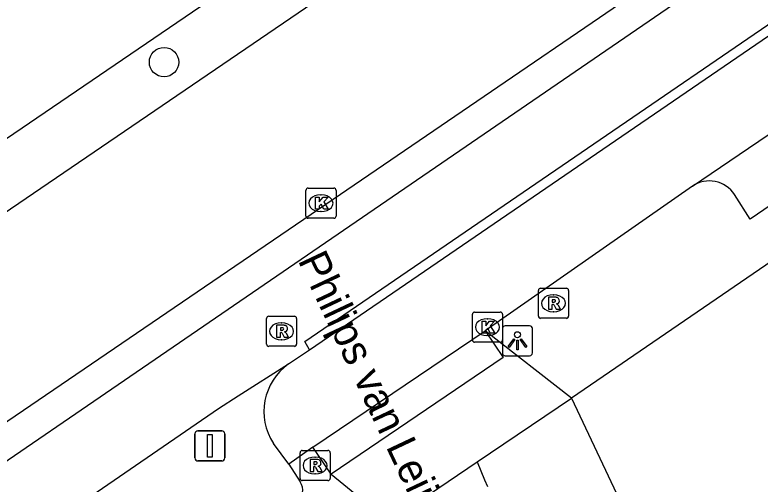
# Model space of a CAD drawing. Extents: x 158087 to 159494, y 382905 to 383981.
# Drawn here: x 158436.85 to 158461.58, y 383517.78 to 383533.37 of the extents above; entities that cross this region are included whole.
import ezdxf

# ---------------------------------------------------------------- set-up
doc = ezdxf.new("R2010")
doc.units = 0
for name, color, linetype in [('IMGEO_Boom', 7, 'Continuous'), ('IMGEO_Fietspad_gesloten', 7, 'Continuous'), ('IMGEO_Kolk', 7, 'Continuous'), ('IMGEO_Lichtpunt', 7, 'Continuous'), ('IMGEO_Openbare_ruimte_label', 7, 'Continuous'), ('IMGEO_OVBaan_gesloten', 7, 'Continuous'), ('IMGEO_Rijbaan_lokaal_open', 7, 'Continuous'), ('IMGEO_Rijbaan_regionaal_gesloten', 7, 'Continuous'), ('IMGEO_Rioolput', 7, 'Continuous'), ('IMGEO_Verkeersbordpaal', 7, 'Continuous'), ('IMGEO_Voetpad_open', 7, 'Continuous')]:
    doc.layers.add(name, color=color, linetype=linetype)

msp = doc.modelspace()

# ---------------------------------------------------------------- linework, layer by layer
at = {"layer": 'IMGEO_Boom'}
msp.add_circle((158441.799, 383531.797), 0.489, dxfattribs=at)
at = {"layer": 'IMGEO_Fietspad_gesloten'}
for points in [[(158446.621, 383522.245), (158446.476, 383522.514), (158500, 383559.162), (158541.26, 383587.412), (158544.075, 383589.339), (158618.844, 383640.502), (158640.443, 383655.157), (158646.899, 383659.567), (158648.236, 383660.378)], [(158427.133, 383512.095), (158434.999, 383517.487), (158500, 383562.025), (158542.712, 383591.29), (158544.359, 383592.419), (158616.779, 383641.989), (158643.219, 383659.898)], [(158406.477, 383492.138), (158407.038, 383492.595), (158415.949, 383500), (158420.474, 383503.76), (158424.552, 383506.994), (158427.887, 383509.53), (158436.47, 383515.388), (158443.607, 383520.298), (158444.263, 383520.715), (158445.933, 383521.775)]]:
    msp.add_lwpolyline(points, dxfattribs=at)
at = {"layer": 'IMGEO_Kolk'}
for p, q in [((158446.505, 383526.686), (158446.505, 383527.538)), ((158446.58, 383527.612), (158447.432, 383527.612)), ((158447.506, 383527.538), (158447.506, 383526.686)), ((158446.993, 383527.392), (158447.018, 383527.392)), ((158447.016, 383526.832), (158446.991, 383526.832)), ((158447.432, 383526.612), (158446.58, 383526.612)), ((158452.031, 383522.569), (158452.031, 383523.421)), ((158452.106, 383523.495), (158452.958, 383523.495)), ((158452.519, 383523.275), (158452.544, 383523.275)), ((158453.032, 383523.421), (158453.032, 383522.569)), ((158452.542, 383522.715), (158452.517, 383522.715)), ((158452.958, 383522.495), (158452.106, 383522.495))]:
    msp.add_line(p, q, dxfattribs=at)
for points in [[(158446.505, 383526.686), (158446.505, 383527.538)], [(158446.58, 383527.612), (158447.432, 383527.612)], [(158447.506, 383527.538), (158447.506, 383526.686)], [(158446.826, 383527.312), (158446.949, 383527.312), (158446.949, 383527.161), (158447.079, 383527.312), (158447.243, 383527.312), (158447.097, 383527.161), (158447.25, 383526.912), (158447.098, 383526.912), (158447.013, 383527.076), (158446.949, 383527.009), (158446.949, 383526.912), (158446.826, 383526.912), (158446.826, 383527.312)], [(158447.432, 383526.612), (158446.58, 383526.612)], [(158452.031, 383522.569), (158452.031, 383523.421)], [(158452.106, 383523.495), (158452.958, 383523.495)], [(158453.032, 383523.421), (158453.032, 383522.569)], [(158452.352, 383523.195), (158452.475, 383523.195), (158452.475, 383523.044), (158452.605, 383523.195), (158452.769, 383523.195), (158452.623, 383523.044), (158452.776, 383522.795), (158452.624, 383522.795), (158452.539, 383522.959), (158452.475, 383522.892), (158452.475, 383522.795), (158452.352, 383522.795), (158452.352, 383523.195)], [(158452.958, 383522.495), (158452.106, 383522.495)]]:
    msp.add_lwpolyline(points, dxfattribs=at)
for centre, start, end in [((158446.582, 383527.536), 91.552, 178.448), ((158446.582, 383527.536), 91.552, 178.448), ((158447.43, 383527.536), 1.552, 88.448), ((158447.43, 383527.536), 1.552, 88.448), ((158446.582, 383526.688), 181.552, 268.448), ((158446.582, 383526.688), 181.552, 268.448), ((158447.43, 383526.688), 271.552, 358.448), ((158447.43, 383526.688), 271.552, 358.448), ((158452.108, 383523.419), 91.552, 178.448), ((158452.108, 383523.419), 91.552, 178.448), ((158452.956, 383523.419), 1.552, 88.448), ((158452.956, 383523.419), 1.552, 88.448), ((158452.108, 383522.571), 181.552, 268.448), ((158452.108, 383522.571), 181.552, 268.448), ((158452.956, 383522.571), 271.552, 358.448), ((158452.956, 383522.571), 271.552, 358.448)]:
    msp.add_arc(centre, 0.0765, start, end, dxfattribs=at)
for centre, major_axis, ratio, start_param, end_param in [((158446.992, 383527.112), (-0.387, 0.002), 0.722429, 4.712389, 7.853982), ((158447.017, 383527.112), (-0.39, 0.002), 0.717154, 1.570796, 4.712389), ((158452.518, 383522.995), (-0.387, 0.002), 0.722429, 4.712389, 7.853982), ((158452.543, 383522.995), (-0.39, 0.002), 0.717154, 1.570796, 4.712389)]:
    msp.add_ellipse(centre, major_axis=major_axis, ratio=ratio, start_param=start_param, end_param=end_param, dxfattribs=at)
at = {"layer": 'IMGEO_Lichtpunt'}
for p, q in [((158453.931, 383523.041), (158453.123, 383523.041)), ((158453.931, 383523.041), (158453.123, 383523.041)), ((158453.029, 383522.946), (158453.029, 383522.139)), ((158453.029, 383522.946), (158453.029, 383522.139)), ((158454.025, 383522.139), (158454.025, 383522.946)), ((158454.025, 383522.139), (158454.025, 383522.946)), ((158453.123, 383522.045), (158453.931, 383522.045)), ((158453.123, 383522.045), (158453.931, 383522.045))]:
    msp.add_line(p, q, dxfattribs=at)
for points in [[(158453.403, 383522.61), (158453.442, 383522.582), (158453.254, 383522.32), (158453.216, 383522.347), (158453.403, 383522.61)], [(158453.505, 383522.562), (158453.552, 383522.562), (158453.552, 383522.24), (158453.505, 383522.24), (158453.505, 383522.562)], [(158453.615, 383522.582), (158453.653, 383522.609), (158453.84, 383522.347), (158453.801, 383522.319), (158453.615, 383522.582)]]:
    msp.add_lwpolyline(points, dxfattribs=at)
msp.add_circle((158453.528, 383522.744), 0.0994, dxfattribs=at)
for centre, start, end in [((158453.123, 383522.946), 90, 180), ((158453.123, 383522.946), 90, 180), ((158453.931, 383522.946), 0, 90), ((158453.931, 383522.946), 0, 90), ((158453.123, 383522.139), 180, 270), ((158453.123, 383522.139), 180, 270), ((158453.931, 383522.139), 270, 0), ((158453.931, 383522.139), 270, 360)]:
    msp.add_arc(centre, 0.0946, start, end, dxfattribs=at)
at = {"layer": 'IMGEO_OVBaan_gesloten'}
msp.add_lwpolyline([(158399.643, 383503.685), (158412.679, 383512.917), (158425.464, 383521.701), (158500, 383572.487), (158537.837, 383598.268), (158548.056, 383605.231), (158661.52, 383682.534), (158661.637, 383682.37), (158665.959, 383685.315), (158680.425, 383695.134), (158681.455, 383695.856)], dxfattribs=at)
at = {"layer": 'IMGEO_Rijbaan_lokaal_open'}
for points in [[(158446.621, 383522.245), (158500, 383558.782), (158541.457, 383587.159), (158544.259, 383589.076), (158619.029, 383640.224), (158640.621, 383654.875), (158646.837, 383659.134)], [(158459.339, 383527.68), (158463.394, 383530.431), (158475.256, 383538.536), (158476.934, 383539.712)], [(158459.339, 383527.68), (158452.453, 383522.878)], [(158446.739, 383519.013), (158452.453, 383522.878)], [(158445.933, 383521.775), (158446.621, 383522.245)], [(158445.935, 383518.444), (158445.43, 383519.13)], [(158446.739, 383519.013), (158445.935, 383518.444)], [(158449.265, 383516.542), (158452.194, 383518.527)], [(158452.194, 383518.527), (158452.436, 383517.922), (158452.538, 383517.704)]]:
    msp.add_lwpolyline(points, dxfattribs=at)
msp.add_arc((158447.054, 383520.192), 1.94, 125.2935, 213.1718, dxfattribs=at)
at = {"layer": 'IMGEO_Rijbaan_regionaal_gesloten'}
for points in [[(158401.599, 383501.25), (158412.794, 383510.243), (158418.409, 383514.401), (158426.656, 383520.079), (158500, 383570.082), (158538.968, 383596.649), (158549.805, 383604.037), (158646.334, 383669.776)], [(158609.643, 383637.826), (158596.373, 383628.777), (158581.924, 383618.931), (158567.48, 383609.075), (158549.745, 383596.961), (158545.402, 383594.03), (158542.284, 383591.903), (158520.007, 383576.707), (158505.553, 383566.876), (158500, 383563.101), (158493.571, 383558.73), (158476.685, 383547.207), (158462.204, 383537.344), (158446.926, 383526.907), (158434.349, 383518.331)]]:
    msp.add_lwpolyline(points, dxfattribs=at)
at = {"layer": 'IMGEO_Rioolput'}
for p, q in [((158454.298, 383524.288), (158455.15, 383524.288)), ((158454.223, 383523.362), (158454.223, 383524.214)), ((158454.711, 383524.068), (158454.736, 383524.068)), ((158455.224, 383524.214), (158455.224, 383523.362)), ((158454.734, 383523.508), (158454.709, 383523.508)), ((158445.197, 383522.432), (158445.197, 383523.284)), ((158445.272, 383523.358), (158446.124, 383523.358)), ((158446.198, 383523.284), (158446.198, 383522.432)), ((158455.15, 383523.288), (158454.298, 383523.288)), ((158445.685, 383523.138), (158445.71, 383523.138)), ((158445.708, 383522.578), (158445.683, 383522.578)), ((158446.124, 383522.358), (158445.272, 383522.358)), ((158446.311, 383517.974), (158446.311, 383518.826)), ((158446.386, 383518.9), (158447.238, 383518.9)), ((158447.312, 383518.826), (158447.312, 383517.974)), ((158446.799, 383518.68), (158446.824, 383518.68)), ((158446.822, 383518.12), (158446.797, 383518.12)), ((158447.238, 383517.9), (158446.386, 383517.9))]:
    msp.add_line(p, q, dxfattribs=at)
for points in [[(158454.298, 383524.288), (158455.15, 383524.288)], [(158454.223, 383523.362), (158454.223, 383524.214)], [(158455.224, 383524.214), (158455.224, 383523.362)], [(158454.812, 383523.986), (158454.56, 383523.988), (158454.56, 383523.588)], [(158454.56, 383523.588), (158454.684, 383523.588), (158454.684, 383523.75), (158454.695, 383523.75)], [(158454.738, 383523.907), (158454.684, 383523.907), (158454.684, 383523.826)], [(158454.684, 383523.826), (158454.736, 383523.826)], [(158454.742, 383523.721), (158454.813, 383523.588), (158454.953, 383523.588), (158454.888, 383523.714)], [(158445.197, 383522.432), (158445.197, 383523.284)], [(158445.272, 383523.358), (158446.124, 383523.358)], [(158446.198, 383523.284), (158446.198, 383522.432)], [(158455.15, 383523.288), (158454.298, 383523.288)], [(158445.786, 383523.056), (158445.534, 383523.058), (158445.534, 383522.658)], [(158445.534, 383522.658), (158445.658, 383522.658), (158445.658, 383522.82), (158445.669, 383522.82)], [(158445.712, 383522.977), (158445.658, 383522.977), (158445.658, 383522.896)], [(158445.658, 383522.896), (158445.71, 383522.896)], [(158445.716, 383522.791), (158445.787, 383522.658), (158445.927, 383522.658), (158445.862, 383522.784)], [(158446.124, 383522.358), (158445.272, 383522.358)], [(158446.311, 383517.974), (158446.311, 383518.826)], [(158446.386, 383518.9), (158447.238, 383518.9)], [(158447.312, 383518.826), (158447.312, 383517.974)], [(158446.9, 383518.598), (158446.648, 383518.6), (158446.648, 383518.2)], [(158446.648, 383518.2), (158446.772, 383518.2), (158446.772, 383518.362), (158446.783, 383518.362)], [(158446.826, 383518.519), (158446.772, 383518.519), (158446.772, 383518.438)], [(158446.772, 383518.438), (158446.824, 383518.438)], [(158446.83, 383518.333), (158446.901, 383518.2), (158447.041, 383518.2), (158446.976, 383518.326)], [(158447.238, 383517.9), (158446.386, 383517.9)]]:
    msp.add_lwpolyline(points, dxfattribs=at)
for centre, radius, start, end in [((158454.3, 383524.212), 0.0765, 91.552, 178.448), ((158454.3, 383524.212), 0.0765, 91.552, 178.448), ((158455.148, 383524.212), 0.0765, 1.552, 88.448), ((158455.148, 383524.212), 0.0765, 1.552, 88.448), ((158454.694, 383523.697), 0.0533, 26.0293, 88.6989), ((158454.72, 383524.015), 0.19, 274.7715, 282.9687), ((158454.744, 383523.811), 0.0964, 77.0061, 93.1865), ((158454.758, 383523.868), 0.0378, 276.6634, 79.6772), ((158454.811, 383523.876), 0.109, 350.3612, 89.416), ((158454.809, 383523.876), 0.112, 277.5842, 350.9817), ((158454.793, 383523.661), 0.108, 29.5134, 73.7905), ((158445.274, 383523.282), 0.0765, 91.552, 178.448), ((158445.274, 383523.282), 0.0765, 91.552, 178.448), ((158446.122, 383523.282), 0.0765, 1.552, 88.448), ((158446.122, 383523.282), 0.0765, 1.552, 88.448), ((158454.3, 383523.364), 0.0765, 181.552, 268.448), ((158454.3, 383523.364), 0.0765, 181.552, 268.448), ((158455.148, 383523.364), 0.0765, 271.552, 358.448), ((158455.148, 383523.364), 0.0765, 271.552, 358.448), ((158445.785, 383522.946), 0.109, 350.3612, 89.416), ((158445.668, 383522.767), 0.0533, 26.0293, 88.6989), ((158445.694, 383523.085), 0.19, 274.7715, 282.9687), ((158445.718, 383522.881), 0.0964, 77.0061, 93.1865), ((158445.732, 383522.938), 0.0378, 276.6634, 79.6772), ((158445.783, 383522.946), 0.112, 277.5842, 350.9817), ((158445.767, 383522.731), 0.108, 29.5134, 73.7905), ((158445.274, 383522.434), 0.0765, 181.552, 268.448), ((158445.274, 383522.434), 0.0765, 181.552, 268.448), ((158446.122, 383522.434), 0.0765, 271.552, 358.448), ((158446.122, 383522.434), 0.0765, 271.552, 358.448), ((158446.388, 383518.824), 0.0765, 91.552, 178.448), ((158446.388, 383518.824), 0.0765, 91.552, 178.448), ((158447.236, 383518.824), 0.0765, 1.552, 88.448), ((158447.236, 383518.824), 0.0765, 1.552, 88.448), ((158446.899, 383518.488), 0.109, 350.3612, 89.416), ((158446.782, 383518.309), 0.0533, 26.0293, 88.6989), ((158446.808, 383518.627), 0.19, 274.7715, 282.9687), ((158446.832, 383518.423), 0.0964, 77.0061, 93.1865), ((158446.846, 383518.48), 0.0378, 276.6634, 79.6772), ((158446.897, 383518.488), 0.112, 277.5842, 350.9817), ((158446.881, 383518.273), 0.108, 29.5134, 73.7905), ((158446.388, 383517.976), 0.0765, 181.552, 268.448), ((158446.388, 383517.976), 0.0765, 181.552, 268.448), ((158447.236, 383517.976), 0.0765, 271.552, 358.448), ((158447.236, 383517.976), 0.0765, 271.552, 358.448)]:
    msp.add_arc(centre, radius, start, end, dxfattribs=at)
for centre, major_axis, ratio, start_param, end_param in [((158454.71, 383523.788), (-0.387, 0.002), 0.722429, 4.712389, 7.853982), ((158454.735, 383523.788), (-0.39, 0.002), 0.717154, 1.570796, 4.712389), ((158445.684, 383522.858), (-0.387, 0.002), 0.722429, 4.712389, 7.853982), ((158445.709, 383522.858), (-0.39, 0.002), 0.717154, 1.570796, 4.712389), ((158446.798, 383518.4), (-0.387, 0.002), 0.722429, 4.712389, 7.853982), ((158446.823, 383518.4), (-0.39, 0.002), 0.717154, 1.570796, 4.712389)]:
    msp.add_ellipse(centre, major_axis=major_axis, ratio=ratio, start_param=start_param, end_param=end_param, dxfattribs=at)
at = {"layer": 'IMGEO_Verkeersbordpaal'}
for p, q in [((158442.921, 383519.552), (158443.711, 383519.552)), ((158443.711, 383519.552), (158442.921, 383519.552)), ((158442.821, 383518.652), (158442.821, 383519.452)), ((158442.821, 383519.452), (158442.821, 383518.652)), ((158443.811, 383519.452), (158443.811, 383518.652)), ((158443.811, 383518.652), (158443.811, 383519.452)), ((158443.711, 383518.552), (158442.921, 383518.552)), ((158442.921, 383518.552), (158443.711, 383518.552))]:
    msp.add_line(p, q, dxfattribs=at)
msp.add_lwpolyline([(158443.241, 383519.427), (158443.391, 383519.427), (158443.391, 383518.677), (158443.241, 383518.677), (158443.241, 383519.427)], dxfattribs=at)
for centre, start, end in [((158442.921, 383519.452), 90, 180), ((158442.921, 383519.452), 90, 180), ((158443.711, 383519.452), 0, 90), ((158443.711, 383519.452), 360, 90), ((158442.921, 383518.652), 180, 270), ((158442.921, 383518.652), 180, 270), ((158443.711, 383518.652), 270, 0), ((158443.711, 383518.652), 270, 0)]:
    msp.add_arc(centre, 0.1, start, end, dxfattribs=at)
at = {"layer": 'IMGEO_Voetpad_open'}
for points in [[(158476.797, 383538.384), (158477.362, 383537.598), (158461.255, 383526.579), (158460.731, 383527.4)], [(158480.524, 383537.906), (158455.321, 383520.637)], [(158452.453, 383522.878), (158453.058, 383521.983), (158447.344, 383518.118)], [(158455.321, 383520.637), (158452.453, 383522.878)], [(158452.194, 383518.527), (158455.321, 383520.637)], [(158455.321, 383520.637), (158465.054, 383500), (158466.286, 383497.387)], [(158447.344, 383518.118), (158446.739, 383519.013)], [(158445.935, 383518.444), (158446.318, 383517.861)], [(158447.344, 383518.118), (158449.265, 383516.542)]]:
    msp.add_lwpolyline(points, dxfattribs=at)
for centre, radius, start, end in [((158459.896, 383526.85), 1, 33.3961, 123.8575), ((158445.877, 383517.574), 0.527, 309.1195, 33.079)]:
    msp.add_arc(centre, radius, start, end, dxfattribs=at)

# ---------------------------------------------------------------- texts
at = {"layer": 'IMGEO_Openbare_ruimte_label'}
msp.add_text('Philips van Leijdenstraat', height=1, rotation=295.2835, dxfattribs=at).set_placement((158446.227, 383525.217))

doc.saveas('drawing.dxf')
